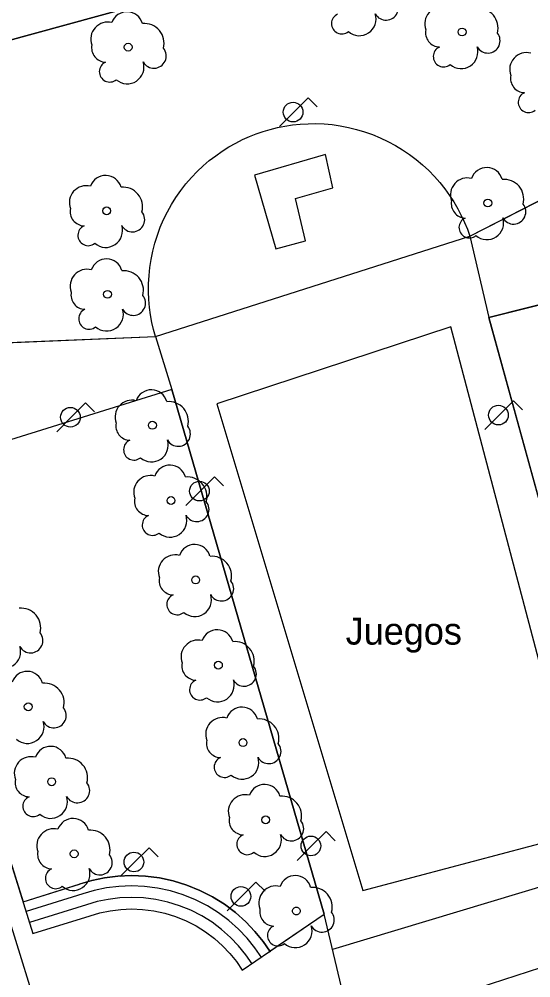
# Model space of a CAD drawing. Extents: x 282771 to 285132, y 4823109 to 4825496.
# Drawn here: x 285022.4 to 285055.6, y 4824005.5 to 4824067.7 of the extents above; entities that cross this region are included whole.
import ezdxf

# ---------------------------------------------------------------- set-up
doc = ezdxf.new("R2010")
doc.units = 0
for name, color, linetype in [('ACERA-INTERIOR', 7, 'Continuous'), ('ARBOL', 7, 'Continuous'), ('FAROLA', 7, 'Continuous'), ('TXT-VARIOS', 7, 'Continuous'), ('ZONA-VERDE', 7, 'Continuous')]:
    doc.layers.add(name, color=color, linetype=linetype)

msp = doc.modelspace()

# ---------------------------------------------------------------- linework, layer by layer
at = {"layer": 'ACERA-INTERIOR'}
for p, q in [((285023.483, 4824003.642), (284981.848, 4824137.171)), ((285051.624, 4824053.622), (285060.945, 4824058.391)), ((285031.226, 4824047.098), (285051.624, 4824053.622)), ((285051.624, 4824053.622), (285052.865, 4824048.33)), ((285052.865, 4824048.33), (285064.742, 4824051.326)), ((285062.24, 4824014.226), (285052.865, 4824048.33)), ((285016.396, 4824046.497), (285031.226, 4824047.098)), ((285031.226, 4824047.098), (285032.286, 4824043.668)), ((285032.286, 4824043.668), (285042.168, 4824009.627)), ((285062.464, 4824013.288), (285042.71, 4824007.338)), ((285022.616, 4824010.432), (285026.323, 4824011.591)), ((285044.368, 4824000.337), (285042.168, 4824009.627)), ((285063.595, 4824008.538), (285043.933, 4824002.175))]:
    msp.add_line(p, q, dxfattribs=at)
for points in [[(285011.163, 4824063.442), (285056.408, 4824075.83), (285060.945, 4824058.391)], [(285031.226, 4824047.098), (285031.098, 4824047.554), (285030.989, 4824048.024), (285030.9, 4824048.506), (285030.832, 4824048.999), (285030.787, 4824049.502), (285030.765, 4824050.013), (285030.768, 4824050.531), (285030.796, 4824051.054), (285030.851, 4824051.58), (285030.932, 4824052.108), (285031.041, 4824052.635), (285031.177, 4824053.159), (285031.34, 4824053.678), (285031.53, 4824054.191), (285031.746, 4824054.694), (285031.989, 4824055.186), (285032.256, 4824055.665), (285032.547, 4824056.13), (285032.86, 4824056.577), (285033.195, 4824057.007), (285033.549, 4824057.416), (285033.921, 4824057.805), (285034.309, 4824058.172), (285034.711, 4824058.516), (285035.125, 4824058.837), (285035.549, 4824059.134), (285035.982, 4824059.407), (285036.422, 4824059.655), (285036.866, 4824059.88), (285037.313, 4824060.08), (285037.762, 4824060.257), (285038.21, 4824060.412), (285038.664, 4824060.546), (285039.132, 4824060.662), (285039.613, 4824060.758), (285040.105, 4824060.833), (285040.607, 4824060.886), (285041.118, 4824060.915), (285041.636, 4824060.92), (285042.159, 4824060.899), (285042.686, 4824060.852), (285043.215, 4824060.778), (285043.744, 4824060.677), (285044.27, 4824060.549), (285044.791, 4824060.394), (285045.307, 4824060.211), (285045.813, 4824060.002), (285046.309, 4824059.767), (285046.792, 4824059.507), (285047.26, 4824059.222), (285047.712, 4824058.915), (285048.146, 4824058.587), (285048.561, 4824058.239), (285048.955, 4824057.873), (285049.328, 4824057.49), (285049.678, 4824057.094), (285050.005, 4824056.684), (285050.308, 4824056.264), (285050.587, 4824055.835), (285050.841, 4824055.399), (285051.072, 4824054.958), (285051.28, 4824054.514), (285051.463, 4824054.068), (285051.624, 4824053.622)], [(285040.301, 4824056.066), (285042.738, 4824056.744), (285042.244, 4824058.921), (285037.645, 4824057.585), (285039.029, 4824052.786), (285040.951, 4824053.323), (285040.301, 4824056.066)], [(285044.676, 4824011.162), (285059.041, 4824014.971), (285050.382, 4824047.724), (285035.204, 4824042.739), (285044.676, 4824011.162)], [(285032.286, 4824043.668), (285014.003, 4824037.989), (285023.262, 4824008.364), (285026.969, 4824009.522), (285027.607, 4824009.708), (285028.272, 4824009.847), (285028.962, 4824009.933), (285029.668, 4824009.962), (285030.384, 4824009.931), (285031.104, 4824009.839), (285031.818, 4824009.685), (285032.518, 4824009.468), (285033.198, 4824009.192), (285033.848, 4824008.86), (285034.464, 4824008.476), (285035.038, 4824008.046), (285035.566, 4824007.577), (285036.045, 4824007.074), (285036.473, 4824006.546), (285036.849, 4824005.998), (285042.168, 4824009.627)], [(285038.682, 4824007.154), (285038.21, 4824007.841), (285037.673, 4824008.504), (285037.072, 4824009.135), (285036.409, 4824009.724), (285035.688, 4824010.264), (285034.916, 4824010.746), (285034.099, 4824011.163), (285033.246, 4824011.509), (285032.367, 4824011.781), (285031.471, 4824011.975), (285030.568, 4824012.09), (285029.668, 4824012.129), (285028.782, 4824012.092), (285027.917, 4824011.984), (285027.081, 4824011.811), (285026.281, 4824011.577)], [(285038.117, 4824006.798), (285037.675, 4824007.442), (285037.172, 4824008.063), (285036.608, 4824008.655), (285035.986, 4824009.207), (285035.311, 4824009.713), (285034.587, 4824010.165), (285033.821, 4824010.556), (285033.022, 4824010.88), (285032.198, 4824011.135), (285031.358, 4824011.317), (285030.511, 4824011.425), (285029.668, 4824011.461), (285028.837, 4824011.427), (285028.027, 4824011.326), (285027.243, 4824011.163), (285026.493, 4824010.944), (285022.815, 4824009.795)], [(285037.483, 4824006.398), (285037.074, 4824006.994), (285036.608, 4824007.569), (285036.087, 4824008.116), (285035.512, 4824008.627), (285034.887, 4824009.095), (285034.218, 4824009.512), (285033.51, 4824009.874), (285032.77, 4824010.174), (285032.008, 4824010.41), (285031.231, 4824010.578), (285030.448, 4824010.678), (285029.668, 4824010.711), (285028.899, 4824010.68), (285028.15, 4824010.586), (285027.425, 4824010.436), (285026.731, 4824010.233), (285023.039, 4824009.08)]]:
    msp.add_lwpolyline(points, dxfattribs=at)
at = {"layer": 'ARBOL'}
for centre in [(285051.122, 4824066.866), (285029.443, 4824065.88), (285052.792, 4824055.769), (285028.05, 4824055.262), (285028.104, 4824049.845), (285031.018, 4824041.349), (285032.226, 4824036.463), (285033.826, 4824031.312), (285035.301, 4824025.78), (285022.956, 4824023.08), (285036.9, 4824020.758), (285024.477, 4824018.215), (285038.37, 4824015.746), (285025.938, 4824013.54)]:
    msp.add_circle(centre, 0.255, dxfattribs=at)
for centre, radius, start, end in [((285046.184, 4824068.429), 0.797, 208.96243, 38.99099), ((285049.792, 4824067.396), 1.097, 75.43176, 200.55605), ((285029.373, 4824067.14), 1.038, 15.64225, 161.38431), ((285043.314, 4824067.409), 0.672, 113.73669, 309.47246), ((285044.454, 4824067.709), 1.086, 228.95444, 17.92792), ((285052.182, 4824067.126), 1.272, 345.0327, 95.79922), ((285028.113, 4824066.41), 1.097, 75.43176, 200.55605), ((285030.503, 4824066.14), 1.272, 345.0327, 95.79922), ((285049.682, 4824066.826), 0.935, 168.59894, 268.13232), ((285052.792, 4824066.296), 0.797, 208.96243, 38.99099), ((285028.003, 4824065.84), 0.935, 168.59894, 268.13232), ((285031.113, 4824065.31), 0.797, 208.96243, 38.99099), ((285049.922, 4824065.276), 0.672, 113.73669, 309.47246), ((285051.062, 4824065.576), 1.086, 228.95444, 17.92792), ((285055.309, 4824064.433), 1.097, 75.43176, 200.55605), ((285028.243, 4824064.29), 0.672, 113.73669, 309.47246), ((285029.383, 4824064.59), 1.086, 228.95444, 17.92792), ((285055.199, 4824063.863), 0.935, 168.59894, 268.13232), ((285055.439, 4824062.313), 0.672, 113.73669, 309.47246), ((285052.722, 4824057.029), 1.038, 15.64225, 161.38431), ((285027.98, 4824056.522), 1.038, 15.64225, 161.38431), ((285051.462, 4824056.299), 1.097, 75.43176, 200.55605), ((285053.852, 4824056.029), 1.272, 345.0327, 95.79922), ((285026.72, 4824055.792), 1.097, 75.43176, 200.55605), ((285029.11, 4824055.522), 1.272, 345.0327, 95.79922), ((285026.61, 4824055.222), 0.935, 168.59894, 268.13232), ((285051.352, 4824055.729), 0.935, 168.59894, 268.13232), ((285054.462, 4824055.199), 0.797, 208.96243, 38.99099), ((285029.72, 4824054.692), 0.797, 208.96243, 38.99099), ((285051.592, 4824054.179), 0.672, 113.73669, 309.47246), ((285052.732, 4824054.479), 1.086, 228.95444, 17.92792), ((285026.85, 4824053.672), 0.672, 113.73669, 309.47246), ((285027.99, 4824053.972), 1.086, 228.95444, 17.92792), ((285028.034, 4824051.105), 1.038, 15.64225, 161.38431), ((285026.774, 4824050.375), 1.097, 75.43176, 200.55605), ((285029.164, 4824050.105), 1.272, 345.0327, 95.79922), ((285026.664, 4824049.805), 0.935, 168.59894, 268.13232), ((285029.774, 4824049.275), 0.797, 208.96243, 38.99099), ((285026.904, 4824048.255), 0.672, 113.73669, 309.47246), ((285028.044, 4824048.555), 1.086, 228.95444, 17.92792), ((285030.948, 4824042.609), 1.038, 15.64225, 161.38431), ((285029.688, 4824041.879), 1.097, 75.43176, 200.55605), ((285032.078, 4824041.609), 1.272, 345.0327, 95.79922), ((285029.578, 4824041.309), 0.935, 168.59894, 268.13232), ((285032.688, 4824040.779), 0.797, 208.96243, 38.99099), ((285029.818, 4824039.759), 0.672, 113.73669, 309.47246), ((285030.958, 4824040.059), 1.086, 228.95444, 17.92792), ((285032.156, 4824037.723), 1.038, 15.64225, 161.38431), ((285030.896, 4824036.993), 1.097, 75.43176, 200.55605), ((285033.286, 4824036.723), 1.272, 345.0327, 95.79922), ((285030.786, 4824036.423), 0.935, 168.59894, 268.13232), ((285033.896, 4824035.893), 0.797, 208.96243, 38.99099), ((285031.026, 4824034.873), 0.672, 113.73669, 309.47246), ((285032.166, 4824035.173), 1.086, 228.95444, 17.92792), ((285033.756, 4824032.572), 1.038, 15.64225, 161.38431), ((285032.496, 4824031.842), 1.097, 75.43176, 200.55605), ((285034.886, 4824031.572), 1.272, 345.0327, 95.79922), ((285032.386, 4824031.272), 0.935, 168.59894, 268.13232), ((285035.496, 4824030.742), 0.797, 208.96243, 38.99099), ((285032.626, 4824029.722), 0.672, 113.73669, 309.47246), ((285033.766, 4824030.022), 1.086, 228.95444, 17.92792), ((285022.496, 4824028.205), 1.272, 345.0327, 95.79922), ((285035.231, 4824027.04), 1.038, 15.64225, 161.38431), ((285023.106, 4824027.375), 0.797, 208.96243, 38.99099), ((285033.971, 4824026.31), 1.097, 75.43176, 200.55605), ((285021.376, 4824026.655), 1.086, 228.95444, 17.92792), ((285036.361, 4824026.04), 1.272, 345.0327, 95.79922), ((285033.861, 4824025.74), 0.935, 168.59894, 268.13232), ((285036.971, 4824025.21), 0.797, 208.96243, 38.99099), ((285022.886, 4824024.34), 1.038, 15.64225, 161.38431), ((285024.016, 4824023.34), 1.272, 345.0327, 95.79922), ((285034.101, 4824024.19), 0.672, 113.73669, 309.47246), ((285035.241, 4824024.49), 1.086, 228.95444, 17.92792), ((285024.626, 4824022.51), 0.797, 208.96243, 38.99099), ((285036.83, 4824022.018), 1.038, 15.64225, 161.38431), ((285035.57, 4824021.288), 1.097, 75.43176, 200.55605), ((285022.896, 4824021.79), 1.086, 228.95444, 17.92792), ((285037.96, 4824021.018), 1.272, 345.0327, 95.79922), ((285035.46, 4824020.718), 0.935, 168.59894, 268.13232), ((285038.57, 4824020.188), 0.797, 208.96243, 38.99099), ((285024.407, 4824019.475), 1.038, 15.64225, 161.38431), ((285023.147, 4824018.745), 1.097, 75.43176, 200.55605), ((285025.537, 4824018.475), 1.272, 345.0327, 95.79922), ((285035.7, 4824019.168), 0.672, 113.73669, 309.47246), ((285036.84, 4824019.468), 1.086, 228.95444, 17.92792), ((285023.037, 4824018.175), 0.935, 168.59894, 268.13232), ((285026.147, 4824017.645), 0.797, 208.96243, 38.99099), ((285038.3, 4824017.006), 1.038, 15.64225, 161.38431), ((285023.277, 4824016.625), 0.672, 113.73669, 309.47246), ((285024.417, 4824016.925), 1.086, 228.95444, 17.92792), ((285037.04, 4824016.276), 1.097, 75.43176, 200.55605), ((285039.43, 4824016.006), 1.272, 345.0327, 95.79922), ((285025.868, 4824014.8), 1.038, 15.64225, 161.38431), ((285036.93, 4824015.706), 0.935, 168.59894, 268.13232), ((285040.04, 4824015.176), 0.797, 208.96243, 38.99099), ((285024.608, 4824014.07), 1.097, 75.43176, 200.55605), ((285026.998, 4824013.8), 1.272, 345.0327, 95.79922), ((285037.17, 4824014.156), 0.672, 113.73669, 309.47246), ((285038.31, 4824014.456), 1.086, 228.95444, 17.92792), ((285024.498, 4824013.5), 0.935, 168.59894, 268.13232), ((285027.608, 4824012.97), 0.797, 208.96243, 38.99099), ((285024.738, 4824011.95), 0.672, 113.73669, 309.47246), ((285025.878, 4824012.25), 1.086, 228.95444, 17.92792)]:
    msp.add_arc(centre, radius, start, end, dxfattribs=at)
for centre, major_axis, start_param, end_param in [((285040.288, 4824011.089), (0.569, 0.868), 5.565676, 8.109355), ((285039.028, 4824010.359), (0.601, 0.917), 0.326015, 2.509846), ((285041.418, 4824010.089), (0.698, 1.064), 5.031439, 6.964679), ((285038.918, 4824009.789), (-0.513, -0.782), 5.093682, 6.830867), ((285042.028, 4824009.259), (-0.437, -0.666), 5.798157, 9.114782), ((285039.158, 4824008.239), (-0.368, -0.562), 4.136155, 7.552388), ((285040.298, 4824008.539), (-0.595, -0.908), 6.147084, 8.747162)]:
    msp.add_ellipse(centre, major_axis=major_axis, ratio=0.999978, start_param=start_param, end_param=end_param, dxfattribs=at)
msp.add_ellipse((285040.358, 4824009.829), major_axis=(0.14, 0.213), ratio=0.999978, dxfattribs=at)
at = {"layer": 'FAROLA'}
for p, q in [((285041.129, 4824062.595), (285040.189, 4824061.665)), ((285041.719, 4824062.005), (285041.129, 4824062.595)), ((285040.189, 4824061.665), (285039.259, 4824060.725)), ((285054.458, 4824042.939), (285053.518, 4824042.009)), ((285055.048, 4824042.349), (285054.458, 4824042.939)), ((285026.674, 4824042.798), (285025.734, 4824041.868)), ((285027.264, 4824042.208), (285026.674, 4824042.798)), ((285025.734, 4824041.868), (285024.804, 4824040.928)), ((285053.518, 4824042.009), (285052.588, 4824041.069)), ((285035.051, 4824038.005), (285034.111, 4824037.075)), ((285035.641, 4824037.415), (285035.051, 4824038.005)), ((285034.111, 4824037.075), (285033.181, 4824036.135)), ((285042.287, 4824014.98), (285041.347, 4824014.05)), ((285042.877, 4824014.39), (285042.287, 4824014.98)), ((285030.796, 4824013.938), (285029.856, 4824013.008)), ((285031.386, 4824013.348), (285030.796, 4824013.938)), ((285041.347, 4824014.05), (285040.417, 4824013.11)), ((285029.856, 4824013.008), (285028.926, 4824012.068)), ((285037.741, 4824011.705), (285036.801, 4824010.775)), ((285038.331, 4824011.115), (285037.741, 4824011.705)), ((285036.801, 4824010.775), (285035.871, 4824009.835))]:
    msp.add_line(p, q, dxfattribs=at)
for centre in [(285040.149, 4824061.665), (285025.694, 4824041.868), (285053.478, 4824042.009), (285034.071, 4824037.075), (285041.307, 4824014.05), (285029.816, 4824013.008), (285036.761, 4824010.775)]:
    msp.add_circle(centre, 0.638, dxfattribs=at)
at = {"layer": 'ZONA-VERDE'}
for points in [[(285056.408, 4824075.83), (285012.972, 4824063.937)], [(285016.397, 4824046.497), (285031.226, 4824047.098), (285031.098, 4824047.554), (285030.989, 4824048.024), (285030.9, 4824048.506), (285030.832, 4824048.999), (285030.787, 4824049.502), (285030.765, 4824050.013), (285030.768, 4824050.531), (285030.796, 4824051.054), (285030.851, 4824051.58), (285030.932, 4824052.108), (285031.041, 4824052.635), (285031.177, 4824053.159), (285031.34, 4824053.678), (285031.53, 4824054.191), (285031.746, 4824054.694), (285031.989, 4824055.186), (285032.256, 4824055.665), (285032.547, 4824056.13), (285032.86, 4824056.577), (285033.195, 4824057.007), (285033.549, 4824057.416), (285033.921, 4824057.805), (285034.309, 4824058.172), (285034.711, 4824058.516), (285035.125, 4824058.837), (285035.549, 4824059.134), (285035.982, 4824059.407), (285036.422, 4824059.655), (285036.866, 4824059.88), (285037.313, 4824060.08), (285037.762, 4824060.257), (285038.21, 4824060.412), (285038.664, 4824060.546), (285039.132, 4824060.662), (285039.613, 4824060.758), (285040.105, 4824060.833), (285040.607, 4824060.886), (285041.118, 4824060.915), (285041.636, 4824060.92), (285042.159, 4824060.899), (285042.686, 4824060.852), (285043.215, 4824060.778), (285043.744, 4824060.677), (285044.27, 4824060.549), (285044.791, 4824060.394), (285045.307, 4824060.211), (285045.813, 4824060.002), (285046.309, 4824059.767), (285046.792, 4824059.507), (285047.26, 4824059.222), (285047.712, 4824058.915), (285048.146, 4824058.587), (285048.561, 4824058.239), (285048.955, 4824057.873), (285049.328, 4824057.49), (285049.678, 4824057.094), (285050.005, 4824056.684), (285050.308, 4824056.264), (285050.587, 4824055.835), (285050.841, 4824055.399), (285051.072, 4824054.958), (285051.28, 4824054.514), (285051.463, 4824054.068), (285051.624, 4824053.622), (285060.945, 4824058.391)], [(285063.773, 4824047.496), (285062.903, 4824050.862), (285052.865, 4824048.33), (285062.24, 4824014.226), (285071.959, 4824015.815), (285065.506, 4824040.788), (285064.077, 4824040.456), (285061.296, 4824039.692), (285059.384, 4824046.26), (285062.217, 4824047.058), (285063.773, 4824047.496)], [(285038.638, 4824007.218), (285042.168, 4824009.627), (285032.286, 4824043.668), (285014.003, 4824037.989), (285022.616, 4824010.432), (285026.281, 4824011.577), (285026.323, 4824011.591), (285026.324, 4824011.589), (285027.081, 4824011.811), (285027.917, 4824011.984), (285028.782, 4824012.092), (285029.668, 4824012.129), (285030.568, 4824012.09), (285031.471, 4824011.975), (285032.367, 4824011.781), (285033.246, 4824011.509), (285034.099, 4824011.163), (285034.916, 4824010.746), (285035.688, 4824010.264), (285036.409, 4824009.724), (285037.072, 4824009.135), (285037.673, 4824008.504), (285038.21, 4824007.841), (285038.638, 4824007.218)]]:
    msp.add_lwpolyline(points, dxfattribs=at)

# ---------------------------------------------------------------- texts
at = {"layer": 'TXT-VARIOS'}
msp.add_text('Juegos', height=1.75, rotation=0.0006, dxfattribs=at).set_placement((285043.563, 4824027.114))

doc.saveas('drawing.dxf')
